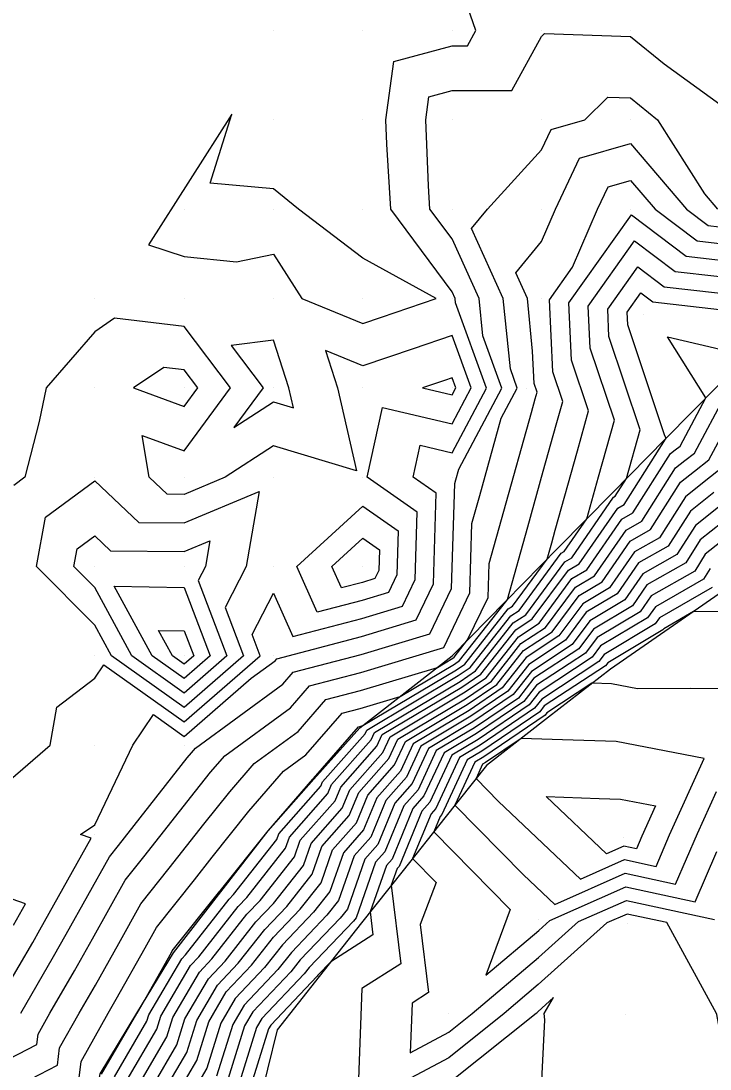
# Model space of a CAD drawing. Extents: x 2188792 to 2191981, y 386090 to 389710.
# Drawn here: x 2190101.8 to 2190179, y 387953.9 to 388071.3 of the extents above; entities that cross this region are included whole.
import ezdxf

# ---------------------------------------------------------------- set-up
doc = ezdxf.new("R2010")
doc.units = 0
for name, color, linetype in [('DTM Contours Major', 7, 'Continuous'), ('DTM Contours Minor', 7, 'Continuous'), ('Exist DTM QL2 LIDAR Elevation Point', 7, 'Continuous'), ('PH Exist DTM Breakline', 7, 'Continuous')]:
    doc.layers.add(name, color=color, linetype=linetype)

msp = doc.modelspace()

# ---------------------------------------------------------------- linework, layer by layer
at = {"layer": 'DTM Contours Major'}
for points in [[(2190100.12, 387962.89), (2190103.17, 387968.12), (2190103.96, 387969.54), (2190109.71, 387979.79), (2190108.52, 387980.2), (2190110.12, 387981.29), (2190114.38, 387990.2), (2190116.69, 387993.63), (2190120.12, 387991.19), (2190127.61, 387997.69), (2190130.3, 387999.66), (2190130.5, 387999.88), (2190139.98, 388002.38), (2190146.1, 388004.22), (2190148.03, 388008.25), (2190148.34, 388018.42), (2190145.78, 388020.2), (2190146.56, 388023.77), (2190150.12, 388022.94), (2190153.98, 388030.18), (2190150.51, 388039.73), (2190150.47, 388040.2), (2190150.12, 388040.96), (2190143.26, 388050.2), (2190142.83, 388057.5), (2190142.71, 388060.21), (2190143.61, 388066.72), (2190150.12, 388068.48), (2190151.85, 388068.48), (2190152.79, 388070.21), (2190150.12, 388077.85)], [(2190148.34, 388040.2), (2190140.12, 388044.73), (2190132.94, 388050.2), (2190130.12, 388052.48), (2190123.04, 388053.13), (2190125.45, 388060.86), (2190116.15, 388046.23), (2190120.12, 388044.91), (2190126, 388044.32), (2190130.12, 388045.17), (2190133.31, 388040.2), (2190140.12, 388037.41), (2190142.21, 388038.12), (2190148.34, 388040.2)], [(2190110.88, 387953.38), (2190114.84, 387960.18), (2190114.85, 387960.19), (2190115.58, 387961.44), (2190118.7, 387967.01), (2190118.79, 387967.18), (2190124.11, 387973.85), (2190124.19, 387973.95), (2190129.52, 387980.62), (2190134.52, 387986.41), (2190134.62, 387986.48), (2190139.64, 387992.25), (2190139.79, 387992.29), (2190140.12, 387992.39), (2190150.61, 387998.64), (2190151.56, 387999.29), (2190156.4, 388005.46), (2190156.88, 388005.77), (2190160.76, 388011.02), (2190161.28, 388012.86), (2190161.67, 388014.27), (2190164.16, 388023.16), (2190165.41, 388027.62), (2190163.5, 388033.32), (2190163.21, 388039.71), (2190170.2, 388049.57), (2190176.33, 388044.95), (2190183.38, 388044.14)], [(2190130.12, 388035.56), (2190125.37, 388034.96), (2190128.96, 388030.2), (2190125.7, 388025.78), (2190130.12, 388028.64), (2190132.36, 388027.96), (2190131.85, 388030.2), (2190130.12, 388035.56)], [(2190118.09, 387951.79), (2190120.42, 387955.79), (2190121.54, 387959.4), (2190123.84, 387963.32), (2190126.19, 387965.79), (2190129.15, 387969.57), (2190131.63, 387972.16), (2190134.46, 387975.75), (2190135.54, 387978.85), (2190138.61, 387982.34), (2190139.67, 387984.9), (2190143.03, 387988.7), (2190144.04, 387990.87), (2190151.63, 387995.4), (2190154.55, 387997.38), (2190157.84, 388001.57), (2190160.6, 388003.38), (2190163.95, 388007.91), (2190166.07, 388009.17), (2190169.61, 388014.29), (2190171.36, 388015.29), (2190175.14, 388021.24), (2190176.2, 388022.07), (2190177.27, 388022.91), (2190180.8, 388029.52)], [(2190181.61, 388016.1), (2190177.92, 388013.19), (2190176.3, 388010.63), (2190171.95, 388008.15), (2190170.32, 388005.8), (2190165.96, 388003.2), (2190164.32, 388000.99), (2190159.29, 387997.69), (2190157.55, 387995.47), (2190152.65, 387992.15), (2190148.36, 387989.6), (2190146.33, 387985.21), (2190144.73, 387983.41), (2190142.6, 387978.27), (2190141.56, 387977.09), (2190139.4, 387970.88), (2190139.1, 387970.51), (2190134.11, 387965.31), (2190133.56, 387964.6), (2190128.82, 387959.61), (2190128.24, 387958.61), (2190126, 387951.41)], [(2190120.12, 387999.28), (2190118.82, 388000.2), (2190117.27, 388003.04), (2190120.12, 388002.99), (2190121.19, 388000.2), (2190120.12, 387999.28)], [(2190186.28, 387996.47), (2190176.77, 387996.54), (2190170.87, 387996.51), (2190167.99, 387997.06), (2190165.79, 387997.13), (2190160.74, 387993.81), (2190160.54, 387993.57), (2190153.67, 387988.9), (2190152.68, 387988.32), (2190150.44, 387983.48), (2190158.13, 387975.69), (2190161.62, 387972.38), (2190169.52, 387975.87), (2190175.14, 387974.66), (2190177.59, 387980.3), (2190179.72, 387985.02)]]:
    msp.add_lwpolyline(points, dxfattribs=at)
at = {"layer": 'DTM Contours Minor'}
for points in [[(2190101.82, 387960.2), (2190105.51, 387966.53), (2190106.91, 387969.03), (2190111.77, 387977.71), (2190112.79, 387978.99), (2190120.48, 387988.78), (2190120.94, 387989.36), (2190121.38, 387989.87), (2190131.16, 387997.02), (2190132.33, 387998.36), (2190139.94, 388000.36), (2190147.64, 388002.68), (2190150.07, 388007.75), (2190150.42, 388019.5), (2190150.54, 388019.92), (2190150.87, 388021.1), (2190155.71, 388030.17), (2190153.58, 388036.03), (2190153.16, 388040.2), (2190150.12, 388046.88), (2190147.65, 388050.2), (2190147.5, 388052.83), (2190147.18, 388060.21), (2190147.53, 388062.79), (2190150.12, 388063.49), (2190156.83, 388063.5), (2190160.12, 388069.54), (2190160.46, 388069.87), (2190170.12, 388069.55), (2190173.86, 388066.47), (2190180.12, 388061.98)], [(2190091.04, 387950.19), (2190103.63, 387956.68), (2190103.77, 387957.86), (2190105.08, 387960.19), (2190107.85, 387964.94), (2190109.86, 387968.53), (2190113.53, 387975.08), (2190115.62, 387977.7), (2190121.4, 387985.07), (2190123.09, 387987.18), (2190124.67, 387989), (2190132.03, 387994.39), (2190134.16, 387996.83), (2190139.9, 387998.34), (2190149.19, 388001.13), (2190152.12, 388007.25), (2190152.35, 388015.01), (2190153.23, 388018.16), (2190155.64, 388026.8), (2190157.43, 388030.16), (2190156.65, 388032.33), (2190155.86, 388040.2), (2190152.3, 388048.03), (2190154.08, 388050.2), (2190160.12, 388056.85), (2190161.21, 388059.12), (2190164.98, 388060.21), (2190167.58, 388062.75), (2190170.12, 388062.67), (2190173.11, 388060.21), (2190178.39, 388051.94), (2190179.86, 388050.2)], [(2190097.83, 387950.19), (2190105.94, 387954.37), (2190106.18, 387956.32), (2190108.35, 387960.19), (2190110.18, 387963.35), (2190112.8, 387968.02), (2190115.28, 387972.45), (2190118.45, 387976.42), (2190122.33, 387981.36), (2190125.23, 387984.99), (2190127.95, 387988.14), (2190132.89, 387991.75), (2190135.98, 387995.31), (2190139.86, 387996.33), (2190148.48, 387998.91), (2190150.2, 387999.94), (2190150.36, 388000.05), (2190151.87, 388001.98), (2190154.16, 388006.75), (2190154.27, 388010.53), (2190155.91, 388016.39), (2190159, 388027.45), (2190159.42, 388028.96), (2190159.64, 388029.72), (2190159.31, 388030.69), (2190159.14, 388034.32), (2190158.56, 388040.2), (2190157.25, 388043.08), (2190160.12, 388046.58), (2190161.69, 388050.2), (2190164.41, 388055.91), (2190170.12, 388057.56), (2190176.36, 388050.2), (2190178.8, 388048.37), (2190181.26, 388048.08)], [(2190108.25, 387952.06), (2190108.58, 387954.78), (2190111.61, 387960.19), (2190112.52, 387961.76), (2190115.75, 387967.52), (2190117.04, 387969.81), (2190121.28, 387975.13), (2190123.26, 387977.65), (2190127.37, 387982.81), (2190131.24, 387987.28), (2190133.75, 387989.12), (2190137.81, 387993.78), (2190139.83, 387994.31), (2190144.3, 387995.65), (2190150.41, 387999.29), (2190150.96, 387999.67), (2190156.11, 388006.23), (2190156.13, 388006.25), (2190156.32, 388006.5), (2190158.6, 388014.63), (2190160.34, 388020.86), (2190161.79, 388026.06), (2190162.52, 388028.67), (2190161.41, 388032), (2190161.03, 388040.06), (2190163.62, 388043.7), (2190166.42, 388050.2), (2190167.62, 388052.71), (2190170.12, 388053.43), (2190172.86, 388050.2), (2190177.56, 388046.66), (2190182.32, 388046.11)], [(2190112.32, 387953.06), (2190115.96, 387959.3), (2190116.18, 387960.03), (2190119.85, 387966.29), (2190120.29, 387966.75), (2190125.18, 387972.98), (2190125.66, 387973.48), (2190130.51, 387979.65), (2190130.72, 387980.27), (2190135.42, 387985.6), (2190135.62, 387986.09), (2190140.39, 387991.49), (2190140.58, 387991.9), (2190150.81, 387998), (2190152.16, 387998.91), (2190156.69, 388004.68), (2190157.62, 388005.29), (2190162.35, 388011.68), (2190162.67, 388011.87), (2190165.21, 388015.54), (2190166.53, 388020.26), (2190168.3, 388026.57), (2190165.6, 388034.63), (2190165.38, 388039.36), (2190170.56, 388046.66), (2190175.09, 388043.24), (2190184.43, 388042.17)], [(2190113.76, 387952.74), (2190117.07, 387958.42), (2190117.52, 387959.87), (2190120.85, 387965.55), (2190121.76, 387966.51), (2190126.17, 387972.13), (2190127.15, 387973.15), (2190131.49, 387978.67), (2190131.93, 387979.91), (2190136.22, 387984.78), (2190136.64, 387985.79), (2190141.05, 387990.79), (2190141.45, 387991.64), (2190151.02, 387997.35), (2190152.75, 387998.52), (2190156.98, 388003.9), (2190158.37, 388004.81), (2190162.75, 388010.73), (2190163.52, 388011.19), (2190168.21, 388017.97), (2190168.4, 388018.08), (2190169.66, 388020.06), (2190171.18, 388025.52), (2190167.69, 388035.94), (2190167.55, 388039.01), (2190170.91, 388043.75), (2190173.86, 388041.53), (2190185.49, 388040.19)], [(2190115.2, 387952.43), (2190118.19, 387957.55), (2190118.86, 387959.71), (2190121.84, 387964.8), (2190123.24, 387966.27), (2190127.16, 387971.27), (2190128.65, 387972.82), (2190132.48, 387977.7), (2190133.13, 387979.56), (2190137.02, 387983.97), (2190137.65, 387985.49), (2190141.71, 387990.1), (2190142.31, 387991.39), (2190151.22, 387996.7), (2190153.35, 387998.14), (2190157.26, 388003.13), (2190159.11, 388004.34), (2190163.15, 388009.79), (2190164.37, 388010.52), (2190168.67, 388016.74), (2190169.38, 388017.15), (2190174.02, 388024.45), (2190174.03, 388024.46), (2190174.04, 388024.47), (2190174.1, 388024.58), (2190173.95, 388024.82), (2190169.79, 388037.25), (2190169.72, 388038.66), (2190171.27, 388040.84), (2190172.62, 388039.82), (2190186.55, 388038.22)], [(2190100.12, 387985.86), (2190105.11, 387990.2), (2190105.88, 387994.44), (2190110.12, 387997.71), (2190111.12, 387999.2), (2190120.12, 387992.81), (2190128.64, 388000.2), (2190127.73, 388002.59), (2190130.12, 388007.22), (2190132.28, 388002.36), (2190140.01, 388004.4), (2190144.56, 388005.76), (2190145.99, 388008.76), (2190146.22, 388016.3), (2190140.63, 388020.2), (2190142.33, 388028), (2190150.12, 388026.19), (2190152.26, 388030.19), (2190150.12, 388036.07), (2190145.75, 388034.58), (2190140.12, 388032.67), (2190135.94, 388034.39), (2190137.28, 388030.2), (2190139.43, 388020.9), (2190130.12, 388023.7), (2190124.7, 388020.2), (2190120.12, 388018.28), (2190118.22, 388018.3), (2190116.22, 388020.2), (2190115.44, 388024.88), (2190120.12, 388023.17), (2190125.3, 388030.2), (2190120.12, 388037.06), (2190112.33, 388037.99), (2190110.12, 388036.49), (2190104.66, 388030.2), (2190103.88, 388026.44), (2190102.3, 388020.2), (2190101.04, 388019.27)], [(2190116.64, 387952.11), (2190119.3, 387956.67), (2190120.2, 387959.56), (2190122.84, 387964.06), (2190124.71, 387966.03), (2190128.16, 387970.42), (2190130.14, 387972.49), (2190133.47, 387976.73), (2190134.34, 387979.21), (2190137.81, 387983.15), (2190138.66, 387985.2), (2190142.37, 387989.4), (2190143.18, 387991.13), (2190151.42, 387996.05), (2190153.95, 387997.76), (2190157.55, 388002.35), (2190159.86, 388003.86), (2190163.55, 388008.85), (2190165.22, 388009.84), (2190169.14, 388015.51), (2190170.37, 388016.22), (2190174.58, 388022.85), (2190175.11, 388023.27), (2190175.65, 388023.69), (2190178.55, 388029.1), (2190174.23, 388035.9), (2190183.64, 388033.73)], [(2190121.64, 388030.2), (2190120.12, 388032.22), (2190117.83, 388032.49), (2190114.45, 388030.2), (2190120.12, 388028.13), (2190121.64, 388030.2)], [(2190150.53, 388030.2), (2190150.12, 388031.32), (2190149.29, 388031.04), (2190146.82, 388030.2), (2190150.12, 388029.44), (2190150.53, 388030.2)], [(2190119.53, 387951.47), (2190121.53, 387954.92), (2190122.88, 387959.24), (2190124.84, 387962.58), (2190127.66, 387965.56), (2190130.14, 387968.72), (2190133.13, 387971.83), (2190135.45, 387974.78), (2190136.75, 387978.5), (2190139.41, 387981.52), (2190140.68, 387984.6), (2190143.69, 387988), (2190144.9, 387990.62), (2190151.83, 387994.75), (2190155.15, 387997), (2190158.13, 388000.8), (2190161.35, 388002.9), (2190164.35, 388006.97), (2190166.92, 388008.5), (2190170.08, 388013.06), (2190172.35, 388014.36), (2190175.69, 388019.63), (2190177.28, 388020.88), (2190178.88, 388022.13), (2190182, 388027.98)], [(2190180.49, 388021.36), (2190178.36, 388019.68), (2190176.25, 388018.02), (2190173.34, 388013.43), (2190170.55, 388011.83), (2190167.77, 388007.82), (2190164.75, 388006.02), (2190162.09, 388002.43), (2190158.42, 388000.02), (2190155.75, 387996.62), (2190152.04, 387994.1), (2190145.77, 387990.36), (2190144.35, 387987.31), (2190141.69, 387984.3), (2190140.21, 387980.71), (2190137.95, 387978.15), (2190136.43, 387973.81), (2190134.62, 387971.5), (2190131.13, 387967.86), (2190129.13, 387965.32), (2190125.83, 387961.84), (2190124.22, 387959.08), (2190122.65, 387954.04), (2190120.97, 387951.16)], [(2190120.12, 387994.43), (2190111.99, 388000.2), (2190110.12, 388003.64), (2190103.58, 388010.2), (2190104.59, 388015.73), (2190110.12, 388019.81), (2190115.06, 388015.14), (2190120.12, 388015.08), (2190128.51, 388018.59), (2190127.08, 388010.2), (2190124.71, 388005.61), (2190126.78, 388000.2), (2190120.12, 387994.43)], [(2190179.45, 388018.49), (2190176.81, 388016.41), (2190174.32, 388012.49), (2190171.01, 388010.61), (2190168.62, 388007.15), (2190165.15, 388005.08), (2190162.84, 388001.95), (2190158.71, 387999.25), (2190156.35, 387996.24), (2190152.24, 387993.45), (2190146.63, 387990.11), (2190145.01, 387986.61), (2190142.71, 387984), (2190141.01, 387979.9), (2190139.15, 387977.8), (2190137.42, 387972.83), (2190136.11, 387971.17), (2190132.13, 387967.01), (2190130.61, 387965.08), (2190126.83, 387961.09), (2190125.56, 387958.92), (2190123.76, 387953.16)], [(2190180.53, 388017.29), (2190177.37, 388014.8), (2190175.31, 388011.56), (2190171.48, 388009.38), (2190169.47, 388006.47), (2190165.56, 388004.14), (2190163.58, 388001.47), (2190159, 387998.47), (2190156.95, 387995.86), (2190152.44, 387992.8), (2190147.5, 387989.85), (2190145.67, 387985.91), (2190143.72, 387983.71), (2190141.8, 387979.08), (2190140.36, 387977.44), (2190138.41, 387971.86), (2190137.61, 387970.84), (2190133.12, 387966.16), (2190132.08, 387964.84), (2190127.83, 387960.35), (2190126.9, 387958.77), (2190124.88, 387952.28)], [(2190140.05, 388006.41), (2190135.01, 388005.09), (2190132.73, 388010.2), (2190140.12, 388016.96), (2190144.1, 388014.18), (2190143.95, 388009.26), (2190143.02, 388007.3), (2190140.05, 388006.41)], [(2190182.69, 388014.9), (2190178.48, 388011.58), (2190177.29, 388009.7), (2190172.42, 388006.92), (2190171.17, 388005.12), (2190166.36, 388002.25), (2190165.07, 388000.52), (2190159.58, 387996.92), (2190158.15, 387995.09), (2190152.85, 387991.5), (2190149.23, 387989.34), (2190146.98, 387984.52), (2190145.74, 387983.11), (2190143.4, 387977.45), (2190142.77, 387976.74), (2190140.95, 387971.54), (2190141.26, 387968.98), (2190136.54, 387965.95), (2190135.11, 387964.45), (2190135.03, 387964.36), (2190129.82, 387958.87), (2190129.58, 387958.45), (2190127.11, 387950.53)], [(2190120.12, 387996.04), (2190114.26, 388000.2), (2190110.12, 388007.85), (2190107.77, 388010.2), (2190108.13, 388012.19), (2190110.12, 388013.65), (2190111.89, 388011.97), (2190120.12, 388011.87), (2190122.99, 388013.08), (2190122.5, 388010.2), (2190121.69, 388008.63), (2190124.91, 388000.2), (2190120.12, 387996.04)], [(2190140.09, 388008.43), (2190137.73, 388007.81), (2190136.67, 388010.2), (2190140.12, 388013.36), (2190141.98, 388012.06), (2190141.91, 388009.76), (2190141.48, 388008.85), (2190140.09, 388008.43)], [(2190179.04, 388009.98), (2190178.28, 388008.77), (2190172.89, 388005.7), (2190172.02, 388004.45), (2190166.76, 388001.31), (2190165.81, 388000.04), (2190159.87, 387996.14), (2190158.75, 387994.71), (2190153.06, 387990.85), (2190150.09, 387989.08), (2190147.64, 387983.82), (2190146.75, 387982.81), (2190144.2, 387976.64), (2190143.97, 387976.38), (2190143.32, 387974.52), (2190144.37, 387965.74), (2190140.02, 387962.95), (2190139.56, 387950.81)], [(2190120.12, 387997.66), (2190116.54, 388000.2), (2190112.3, 388008.02), (2190120.12, 388007.86), (2190123.05, 388000.2), (2190120.12, 387997.66)], [(2190179.26, 388007.84), (2190173.35, 388004.47), (2190172.87, 388003.78), (2190167.16, 388000.37), (2190166.56, 387999.56), (2190160.16, 387995.36), (2190159.35, 387994.33), (2190153.26, 387990.2), (2190150.95, 387988.83), (2190148.3, 387983.12), (2190147.77, 387982.51), (2190145.69, 387977.51), (2190148.33, 387974.84), (2190146.57, 387970.13), (2190147.48, 387962.51), (2190145.64, 387961.32), (2190145.43, 387955.75), (2190149.75, 387958.06), (2190152.37, 387960.15), (2190159.8, 387966.44), (2190164.28, 387970.45), (2190169.66, 387972.82), (2190179.52, 387970.7)], [(2190182.87, 388005.13), (2190177.16, 388005.15), (2190173.82, 388003.24), (2190173.72, 388003.1), (2190167.56, 387999.43), (2190167.3, 387999.08), (2190160.45, 387994.59), (2190159.95, 387993.95), (2190153.46, 387989.55), (2190151.82, 387988.57), (2190148.96, 387982.43), (2190148.78, 387982.22), (2190148.07, 387980.5), (2190156.64, 387971.81), (2190153.89, 387964.45), (2190159.83, 387969.47), (2190161.08, 387970.59), (2190169.59, 387974.34), (2190177.33, 387972.68), (2190179.76, 387978.29)], [(2190178.36, 387988.73), (2190168.49, 387990.61), (2190162.5, 387990.81), (2190157.86, 387990.96), (2190153.87, 387988.25), (2190153.55, 387988.06), (2190152.81, 387986.47), (2190155.34, 387983.9), (2190164.52, 387975.22), (2190169.44, 387977.39), (2190172.96, 387976.64), (2190174.48, 387980.15), (2190178.36, 387988.73)], [(2190160.66, 387984.44), (2190166.61, 387984.24), (2190169, 387984.17), (2190172.91, 387983.42), (2190171.37, 387980.01), (2190170.77, 387978.61), (2190169.37, 387978.91), (2190167.42, 387978.05), (2190160.66, 387984.44)], [(2190101.01, 387970.04), (2190102.35, 387972.43), (2190100.12, 387973.21)], [(2190181.26, 387951.99), (2190179.76, 387960.07), (2190179.73, 387960.18), (2190174.18, 387970.34), (2190169.73, 387971.3), (2190167.47, 387970.3), (2190159.77, 387963.4), (2190155.95, 387960.16), (2190149.75, 387955.21), (2190140.06, 387950.05)], [(2190159.74, 387960.36), (2190159.53, 387960.18), (2190149.75, 387952.36), (2190145.53, 387950.12), (2190149.85, 387945.69), (2190160.08, 387950.38), (2190160.5, 387959.46), (2190160.43, 387960.17), (2190161.5, 387961.94), (2190159.74, 387960.36)]]:
    msp.add_lwpolyline(points, dxfattribs=at)
at = {"layer": 'Exist DTM QL2 LIDAR Elevation Point'}
for p, q in [((2190130.12, 388070.21), (2190130.12, 388070.21)), ((2190140.12, 388070.21), (2190140.12, 388070.21)), ((2190150.12, 388070.21), (2190150.12, 388070.21)), ((2190160.12, 388070.21), (2190160.12, 388070.21)), ((2190170.12, 388070.21), (2190170.12, 388070.21)), ((2190130.12, 388060.21), (2190130.12, 388060.21)), ((2190140.12, 388060.21), (2190140.12, 388060.21)), ((2190150.12, 388060.21), (2190150.12, 388060.21)), ((2190160.12, 388060.21), (2190160.12, 388060.21)), ((2190170.12, 388060.21), (2190170.12, 388060.21)), ((2190120.12, 388050.2), (2190120.12, 388050.2)), ((2190130.12, 388050.2), (2190130.12, 388050.2)), ((2190140.12, 388050.2), (2190140.12, 388050.2)), ((2190150.12, 388050.2), (2190150.12, 388050.2)), ((2190160.12, 388050.2), (2190160.12, 388050.2)), ((2190170.12, 388050.2), (2190170.12, 388050.2)), ((2190110.12, 388040.2), (2190110.12, 388040.2)), ((2190120.12, 388040.2), (2190120.12, 388040.2)), ((2190130.12, 388040.2), (2190130.12, 388040.2)), ((2190140.12, 388040.2), (2190140.12, 388040.2)), ((2190150.12, 388040.2), (2190150.12, 388040.2)), ((2190160.12, 388040.2), (2190160.12, 388040.2)), ((2190171.57, 388038.37), (2190171.57, 388038.37)), ((2190110.12, 388030.2), (2190110.12, 388030.2)), ((2190120.12, 388030.2), (2190120.12, 388030.2)), ((2190130.12, 388030.2), (2190130.12, 388030.2)), ((2190140.12, 388030.2), (2190140.12, 388030.2)), ((2190150.12, 388030.2), (2190150.12, 388030.2)), ((2190158.45, 388030.16), (2190158.45, 388030.16)), ((2190110.12, 388020.2), (2190110.12, 388020.2)), ((2190120.12, 388020.2), (2190120.12, 388020.2)), ((2190130.12, 388020.2), (2190130.12, 388020.2)), ((2190140.12, 388020.2), (2190140.12, 388020.2)), ((2190150.12, 388020.2), (2190150.12, 388020.2)), ((2190110.12, 388010.2), (2190110.12, 388010.2)), ((2190120.12, 388010.2), (2190120.12, 388010.2)), ((2190130.12, 388010.2), (2190130.12, 388010.2)), ((2190140.12, 388010.2), (2190140.12, 388010.2)), ((2190110.12, 388000.2), (2190110.12, 388000.2)), ((2190120.12, 388000.2), (2190120.12, 388000.2)), ((2190130.12, 388000.2), (2190130.12, 388000.2)), ((2190110.12, 387990.2), (2190110.12, 387990.2)), ((2190120.12, 387990.2), (2190120.12, 387990.2)), ((2190110.12, 387980.2), (2190110.12, 387980.2)), ((2190169.33, 387979.92), (2190169.33, 387979.92)), ((2190159.84, 387970.65), (2190159.84, 387970.65)), ((2190169.78, 387970.2), (2190169.78, 387970.2)), ((2190149.75, 387960.14), (2190149.75, 387960.14)), ((2190159.74, 387960.18), (2190159.74, 387960.18)), ((2190169.51, 387960.06), (2190169.51, 387960.06))]:
    msp.add_line(p, q, dxfattribs=at)
at = {"layer": 'PH Exist DTM Breakline'}
for points in [[(2190110.12, 387950.19), (2190110.71, 387953.41), (2190114.82, 387960.19), (2190118.93, 387966.97), (2190124.23, 387973.8), (2190129.52, 387980.62), (2190134.65, 387986.38), (2190139.79, 387992.13), (2190150.12, 388000.2), (2190156.09, 388006.27), (2190162.06, 388012.34), (2190168.04, 388018.42), (2190174.01, 388024.49), (2190179.98, 388030.56), (2190187.27, 388036.88), (2190194.55, 388043.2), (2190200.88, 388046.96), (2190207.2, 388050.73), (2190213.53, 388054.49), (2190222.4, 388056.39), (2190231.26, 388058.3), (2190240.13, 388060.21)], [(2190221.59, 388032.2), (2190212.91, 388028.8), (2190204.23, 388025.4), (2190197.75, 388020.77), (2190191.28, 388016.14), (2190185.65, 388011.63), (2190180.03, 388007.13), (2190173.94, 388002.93), (2190167.86, 387998.73), (2190160.91, 387993.33), (2190153.97, 387987.94), (2190149.31, 387982.06), (2190144.64, 387976.19), (2190139.98, 387970.31), (2190135.26, 387964.32), (2190130.54, 387958.33), (2190128.39, 387949.53), (2190126.24, 387940.72), (2190120.12, 387930.19), (2190116.16, 387924.04), (2190112.21, 387917.88)]]:
    msp.add_lwpolyline(points, dxfattribs=at)

doc.saveas('drawing.dxf')
